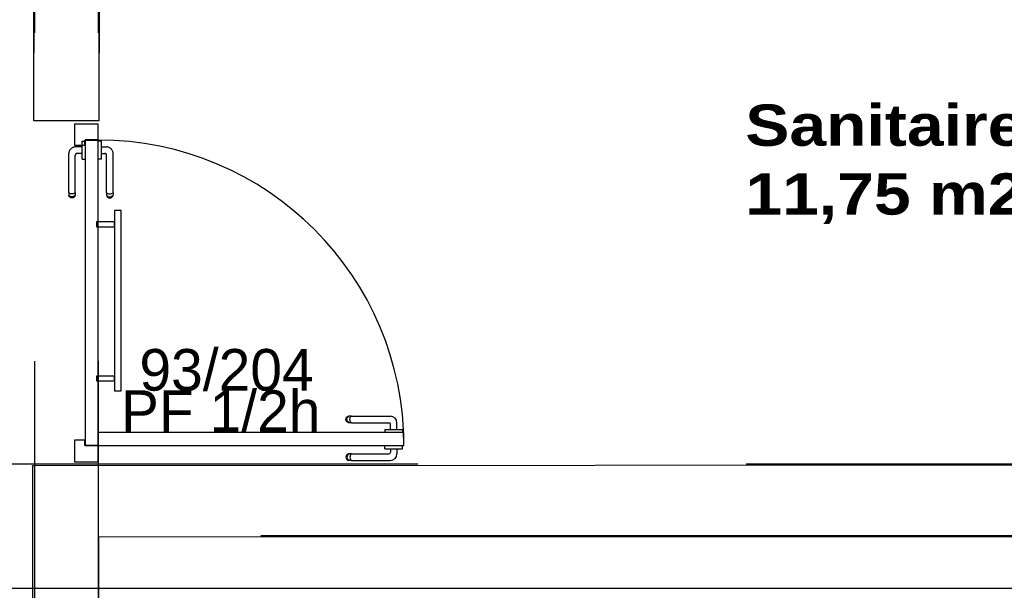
# Model space of a CAD drawing. Header units: millimetres. Extents: x -15 to 127, y -65 to 67.
# Tile 453 of 476: x 114.709 to 115.008, y 29.192 to 29.366. Entities that reach past the tile are written whole.
import ezdxf

# ---------------------------------------------------------------- set-up
doc = ezdxf.new("R2010")
doc.units = ezdxf.units.MM
doc.header["$MEASUREMENT"] = 0
doc.linetypes.add('PC_DASH_1', pattern=[0.638889, 0.277778, -0.083333, 0.055556, -0.083333, 0.055556, -0.083333])
doc.linetypes.add('PC_DASH_2', pattern=[0.125, 0.055556, -0.069444])
doc.layers.add('Calque 5', color=7, linetype='Continuous')
doc.styles.get("Standard").update_dxf_attribs({"font": 'BKANT.TTF'})

# ---------------------------------------------------------------- blocks, each defined once
blk = doc.blocks.new('PD_31067')
at = {"layer": 'Calque 5', "color": 0, "linetype": 'PC_DASH_1'}
for points in [[(47.19911, -37.6194), (47.19911, -37.6744), (47.20111, -37.6744), (47.20111, -37.6194), (47.19911, -37.6194)], [(47.19357, -37.62289), (47.19357, -37.62439), (47.19911, -37.62439), (47.19911, -37.62289), (47.19357, -37.62289)], [(47.19357, -37.6699), (47.19357, -37.6714), (47.19911, -37.6714), (47.19911, -37.6699), (47.19357, -37.6699)]]:
    blk.add_lwpolyline(points, dxfattribs=at)
blk = doc.blocks.new('PD_31071')
at = {"layer": 'Calque 5', "color": 0}
for p, q in [((47.28139, -37.6911), (47.28139, -37.69109)), ((47.28139, -37.69208), (47.28139, -37.6911)), ((47.28139, -37.69209), (47.28139, -37.69208)), ((47.28139, -37.69209), (47.28155, -37.69209)), ((47.28155, -37.69209), (47.28202, -37.69209)), ((47.28202, -37.69209), (47.28274, -37.69209)), ((47.28274, -37.69209), (47.28362, -37.69209)), ((47.2831, -37.69209), (47.2831, -37.69314)), ((47.28362, -37.69209), (47.28456, -37.69209)), ((47.28456, -37.69209), (47.28544, -37.69209)), ((47.28508, -37.69209), (47.28508, -37.69361)), ((47.28544, -37.69209), (47.28616, -37.69209)), ((47.28616, -37.69209), (47.28663, -37.69209)), ((47.28663, -37.69209), (47.28679, -37.69209)), ((47.28679, -37.6911), (47.28679, -37.69109)), ((47.28679, -37.69208), (47.28679, -37.6911)), ((47.28679, -37.69209), (47.28679, -37.69208)), ((47.26957, -37.69429), (47.26951, -37.69463)), ((47.26951, -37.69463), (47.26957, -37.69497)), ((47.26975, -37.69399), (47.26957, -37.69429)), ((47.26957, -37.69497), (47.26975, -37.69527)), ((47.27001, -37.69376), (47.26975, -37.69399)), ((47.26975, -37.69527), (47.27001, -37.6955)), ((47.26987, -37.69429), (47.26982, -37.69463)), ((47.26982, -37.69463), (47.26987, -37.69497)), ((47.27003, -37.69399), (47.26987, -37.69429)), ((47.26987, -37.69497), (47.27003, -37.69527)), ((47.27034, -37.69364), (47.27001, -37.69376)), ((47.27001, -37.6955), (47.27034, -37.69562)), ((47.27027, -37.69376), (47.27003, -37.69399)), ((47.27003, -37.69527), (47.27027, -37.6955)), ((47.27056, -37.69364), (47.27034, -37.69364)), ((47.27056, -37.69562), (47.27034, -37.69562)), ((47.27118, -37.69364), (47.27056, -37.69364)), ((47.27118, -37.69562), (47.27056, -37.69562)), ((47.27078, -37.69429), (47.27075, -37.69463)), ((47.27075, -37.69463), (47.27078, -37.69497)), ((47.27087, -37.69399), (47.27078, -37.69429)), ((47.27078, -37.69497), (47.27087, -37.69527)), ((47.27101, -37.69376), (47.27087, -37.69399)), ((47.27087, -37.69527), (47.27101, -37.6955)), ((47.27118, -37.69364), (47.2826, -37.69364)), ((47.27118, -37.69562), (47.28307, -37.69562))]:
    blk.add_line(p, q, dxfattribs=at)
for centre, radius in [((47.2826, -37.69314), 0.000501), ((47.28307, -37.69361), 0.002)]:
    blk.add_arc(centre, radius, 270, 0, dxfattribs=at)
blk = doc.blocks.new('PD_31072')
at = {"layer": 'Calque 5', "color": 0}
for p, q in [((47.26951, -37.68314), (47.26957, -37.68279)), ((47.26957, -37.68348), (47.26951, -37.68314)), ((47.26957, -37.68279), (47.26975, -37.68249)), ((47.26975, -37.68378), (47.26957, -37.68348)), ((47.26975, -37.68249), (47.27001, -37.68227)), ((47.27001, -37.684), (47.26975, -37.68378)), ((47.26982, -37.68314), (47.26987, -37.68279)), ((47.26987, -37.68348), (47.26982, -37.68314)), ((47.26987, -37.68279), (47.27003, -37.68249)), ((47.27003, -37.68378), (47.26987, -37.68348)), ((47.27001, -37.68227), (47.27034, -37.68215)), ((47.27034, -37.68412), (47.27001, -37.684)), ((47.27003, -37.68249), (47.27027, -37.68227)), ((47.27027, -37.684), (47.27003, -37.68378)), ((47.27056, -37.68215), (47.27034, -37.68215)), ((47.27056, -37.68412), (47.27034, -37.68412)), ((47.27118, -37.68215), (47.27056, -37.68215)), ((47.27118, -37.68412), (47.27056, -37.68412)), ((47.27075, -37.68314), (47.27078, -37.68279)), ((47.27078, -37.68348), (47.27075, -37.68314)), ((47.27078, -37.68279), (47.27087, -37.68249)), ((47.27087, -37.68378), (47.27078, -37.68348)), ((47.27087, -37.68249), (47.27101, -37.68227)), ((47.27101, -37.684), (47.27087, -37.68378)), ((47.27118, -37.68215), (47.28307, -37.68215)), ((47.27118, -37.68412), (47.2826, -37.68412)), ((47.28508, -37.68618), (47.28508, -37.68415)), ((47.28139, -37.68618), (47.28155, -37.68618)), ((47.28139, -37.68618), (47.28139, -37.68619)), ((47.28139, -37.68619), (47.28139, -37.68718)), ((47.28139, -37.68718), (47.28139, -37.68719)), ((47.28155, -37.68618), (47.28202, -37.68618)), ((47.28202, -37.68618), (47.28274, -37.68618)), ((47.28274, -37.68618), (47.28362, -37.68618)), ((47.2831, -37.68618), (47.2831, -37.68462)), ((47.28362, -37.68618), (47.28456, -37.68618)), ((47.28456, -37.68618), (47.28544, -37.68618)), ((47.28544, -37.68618), (47.28616, -37.68618)), ((47.28616, -37.68618), (47.28663, -37.68618)), ((47.28663, -37.68618), (47.28679, -37.68618)), ((47.28679, -37.68618), (47.28679, -37.68619)), ((47.28679, -37.68619), (47.28679, -37.68718)), ((47.28679, -37.68718), (47.28679, -37.68719))]:
    blk.add_line(p, q, dxfattribs=at)
for centre, radius in [((47.2826, -37.68462), 0.000501), ((47.28307, -37.68415), 0.002)]:
    blk.add_arc(centre, radius, 0, 90, dxfattribs=at)
blk = doc.blocks.new('PD_31070')
at = {"layer": 'Calque 5'}
for name in ['PD_31072', 'PD_31071']:
    blk.add_blockref(name, (0, 0), dxfattribs=at)
blk = doc.blocks.new('PD_31069')
at = {"layer": 'Calque 5', "color": 0}
for points in [[(47.18686, -37.59311), (47.18686, -37.59955), (47.19006, -37.59955), (47.19006, -37.59796), (47.19407, -37.59796), (47.19407, -37.59311), (47.18686, -37.59311)], [(47.28719, -37.69109), (47.28719, -37.68708), (47.19407, -37.68708), (47.19407, -37.69109), (47.28719, -37.69109)], [(47.19006, -37.69109), (47.19006, -37.6895), (47.18686, -37.6895), (47.18686, -37.6961), (47.19407, -37.6961), (47.19407, -37.69109), (47.19006, -37.69109)]]:
    blk.add_lwpolyline(points, dxfattribs=at)
blk.add_arc((47.19407, -37.69109), 0.09313, 0, 90, dxfattribs=at)
at = {"layer": 'Calque 5'}
blk.add_blockref('PD_31070', (0, 0), dxfattribs=at)
blk = doc.blocks.new('PD_31075')
at = {"layer": 'Calque 5', "color": 0, "linetype": 'PC_DASH_1'}
for p, q in [((47.19412, -37.59835), (47.19411, -37.59835)), ((47.1951, -37.59835), (47.19412, -37.59835)), ((47.19511, -37.59835), (47.1951, -37.59835)), ((47.19511, -37.59851), (47.19511, -37.59835)), ((47.19511, -37.59898), (47.19511, -37.59851)), ((47.19511, -37.5997), (47.19511, -37.59898)), ((47.19511, -37.60058), (47.19511, -37.5997)), ((47.19511, -37.60007), (47.19663, -37.60007)), ((47.19511, -37.60152), (47.19511, -37.60058)), ((47.19511, -37.6024), (47.19511, -37.60152)), ((47.19511, -37.60204), (47.19616, -37.60204)), ((47.19511, -37.60312), (47.19511, -37.6024)), ((47.19511, -37.60359), (47.19511, -37.60312)), ((47.19666, -37.61397), (47.19666, -37.60254)), ((47.19863, -37.61397), (47.19863, -37.60207)), ((47.19412, -37.60376), (47.19411, -37.60376)), ((47.1951, -37.60376), (47.19412, -37.60376)), ((47.19511, -37.60376), (47.1951, -37.60376)), ((47.19511, -37.60376), (47.19511, -37.60359)), ((47.19666, -37.61397), (47.19666, -37.61458)), ((47.19666, -37.61458), (47.19666, -37.6148)), ((47.19666, -37.6148), (47.19678, -37.61513)), ((47.19678, -37.61414), (47.197, -37.61427)), ((47.19678, -37.61488), (47.197, -37.61511)), ((47.19678, -37.61513), (47.197, -37.6154)), ((47.197, -37.61427), (47.1973, -37.61436)), ((47.197, -37.61511), (47.1973, -37.61527)), ((47.1973, -37.61436), (47.19764, -37.6144)), ((47.1973, -37.61527), (47.19764, -37.61532)), ((47.19764, -37.6144), (47.19799, -37.61436)), ((47.19764, -37.61532), (47.19799, -37.61527)), ((47.19799, -37.61436), (47.19829, -37.61427)), ((47.19799, -37.61527), (47.19829, -37.61511)), ((47.19829, -37.61427), (47.19851, -37.61414)), ((47.19829, -37.61511), (47.19851, -37.61488)), ((47.19829, -37.6154), (47.19851, -37.61513)), ((47.19851, -37.61513), (47.19863, -37.6148)), ((47.19863, -37.61397), (47.19863, -37.61458)), ((47.19863, -37.61458), (47.19863, -37.6148)), ((47.197, -37.6154), (47.1973, -37.61557)), ((47.1973, -37.61557), (47.19764, -37.61563)), ((47.19764, -37.61563), (47.19799, -37.61557)), ((47.19799, -37.61557), (47.19829, -37.6154))]:
    blk.add_line(p, q, dxfattribs=at)
for centre, radius in [((47.19663, -37.60207), 0.002), ((47.19616, -37.60254), 0.000501)]:
    blk.add_arc(centre, radius, 0, 90, dxfattribs=at)
blk = doc.blocks.new('PD_31076')
at = {"layer": 'Calque 5', "color": 0, "linetype": 'PC_DASH_1'}
for p, q in [((47.1892, -37.60007), (47.18717, -37.60007)), ((47.1892, -37.59851), (47.1892, -37.59835)), ((47.1892, -37.59835), (47.18921, -37.59835)), ((47.1892, -37.59898), (47.1892, -37.59851)), ((47.1892, -37.5997), (47.1892, -37.59898)), ((47.1892, -37.60058), (47.1892, -37.5997)), ((47.18921, -37.59835), (47.19019, -37.59835)), ((47.19019, -37.59835), (47.1902, -37.59835)), ((47.18516, -37.61397), (47.18516, -37.60207)), ((47.18714, -37.61397), (47.18714, -37.60254)), ((47.1892, -37.60204), (47.18764, -37.60204)), ((47.1892, -37.60152), (47.1892, -37.60058)), ((47.1892, -37.6024), (47.1892, -37.60152)), ((47.1892, -37.60312), (47.1892, -37.6024)), ((47.1892, -37.60359), (47.1892, -37.60312)), ((47.1892, -37.60376), (47.1892, -37.60359)), ((47.1892, -37.60376), (47.18921, -37.60376)), ((47.18921, -37.60376), (47.19019, -37.60376)), ((47.19019, -37.60376), (47.1902, -37.60376)), ((47.18516, -37.61397), (47.18516, -37.61458)), ((47.18516, -37.61458), (47.18516, -37.6148)), ((47.18528, -37.61513), (47.18516, -37.6148)), ((47.18551, -37.61427), (47.18528, -37.61414)), ((47.18551, -37.61511), (47.18528, -37.61488)), ((47.18551, -37.6154), (47.18528, -37.61513)), ((47.18581, -37.61436), (47.18551, -37.61427)), ((47.18581, -37.61527), (47.18551, -37.61511)), ((47.18615, -37.6144), (47.18581, -37.61436)), ((47.18615, -37.61532), (47.18581, -37.61527)), ((47.18649, -37.61436), (47.18615, -37.6144)), ((47.18649, -37.61527), (47.18615, -37.61532)), ((47.18679, -37.61427), (47.18649, -37.61436)), ((47.18679, -37.61511), (47.18649, -37.61527)), ((47.18702, -37.61414), (47.18679, -37.61427)), ((47.18702, -37.61488), (47.18679, -37.61511)), ((47.18702, -37.61513), (47.18679, -37.6154)), ((47.18714, -37.6148), (47.18702, -37.61513)), ((47.18714, -37.61397), (47.18714, -37.61458)), ((47.18714, -37.61458), (47.18714, -37.6148)), ((47.18581, -37.61557), (47.18551, -37.6154)), ((47.18615, -37.61563), (47.18581, -37.61557)), ((47.18649, -37.61557), (47.18615, -37.61563)), ((47.18679, -37.6154), (47.18649, -37.61557))]:
    blk.add_line(p, q, dxfattribs=at)
for centre, radius in [((47.18717, -37.60207), 0.002), ((47.18764, -37.60254), 0.000501)]:
    blk.add_arc(centre, radius, 90, 180, dxfattribs=at)
blk = doc.blocks.new('PD_31074')
at = {"layer": 'Calque 5'}
for name in ['PD_31076', 'PD_31075']:
    blk.add_blockref(name, (0, 0), dxfattribs=at)
blk = doc.blocks.new('PD_31073')
at = {"layer": 'Calque 5', "color": 0, "linetype": 'PC_DASH_1'}
blk.add_lwpolyline([(47.1941, -37.59795), (47.1901, -37.59795), (47.1901, -37.69108), (47.1941, -37.69108), (47.1941, -37.59795)], dxfattribs=at)
at = {"layer": 'Calque 5'}
blk.add_blockref('PD_31074', (0, 0), dxfattribs=at)
blk = doc.blocks.new('PD_31068')
at = {"layer": 'Calque 5'}
for name in ['PD_31069', 'PD_31073']:
    blk.add_blockref(name, (0, 0), dxfattribs=at)
blk = doc.blocks.new('PD_32413')
at = {"layer": 'Calque 5', "color": 0, "linetype": 'PC_DASH_1'}
for points in [[(47.19911, -37.6194), (47.19911, -37.6744), (47.20111, -37.6744), (47.20111, -37.6194), (47.19911, -37.6194)], [(47.19357, -37.62289), (47.19357, -37.62439), (47.19911, -37.62439), (47.19911, -37.62289), (47.19357, -37.62289)], [(47.19357, -37.6699), (47.19357, -37.6714), (47.19911, -37.6714), (47.19911, -37.6699), (47.19357, -37.6699)]]:
    blk.add_lwpolyline(points, dxfattribs=at)
blk = doc.blocks.new('PD_32417')
at = {"layer": 'Calque 5', "color": 0}
for p, q in [((47.28139, -37.6911), (47.28139, -37.69109)), ((47.28139, -37.69208), (47.28139, -37.6911)), ((47.28139, -37.69209), (47.28139, -37.69208)), ((47.28139, -37.69209), (47.28155, -37.69209)), ((47.28155, -37.69209), (47.28202, -37.69209)), ((47.28202, -37.69209), (47.28274, -37.69209)), ((47.28274, -37.69209), (47.28362, -37.69209)), ((47.2831, -37.69209), (47.2831, -37.69314)), ((47.28362, -37.69209), (47.28456, -37.69209)), ((47.28456, -37.69209), (47.28544, -37.69209)), ((47.28508, -37.69209), (47.28508, -37.69361)), ((47.28544, -37.69209), (47.28616, -37.69209)), ((47.28616, -37.69209), (47.28663, -37.69209)), ((47.28663, -37.69209), (47.28679, -37.69209)), ((47.28679, -37.6911), (47.28679, -37.69109)), ((47.28679, -37.69208), (47.28679, -37.6911)), ((47.28679, -37.69209), (47.28679, -37.69208)), ((47.26957, -37.69429), (47.26951, -37.69463)), ((47.26951, -37.69463), (47.26957, -37.69497)), ((47.26975, -37.69399), (47.26957, -37.69429)), ((47.26957, -37.69497), (47.26975, -37.69527)), ((47.27001, -37.69376), (47.26975, -37.69399)), ((47.26975, -37.69527), (47.27001, -37.6955)), ((47.26987, -37.69429), (47.26982, -37.69463)), ((47.26982, -37.69463), (47.26987, -37.69497)), ((47.27003, -37.69399), (47.26987, -37.69429)), ((47.26987, -37.69497), (47.27003, -37.69527)), ((47.27034, -37.69364), (47.27001, -37.69376)), ((47.27001, -37.6955), (47.27034, -37.69562)), ((47.27027, -37.69376), (47.27003, -37.69399)), ((47.27003, -37.69527), (47.27027, -37.6955)), ((47.27056, -37.69364), (47.27034, -37.69364)), ((47.27056, -37.69562), (47.27034, -37.69562)), ((47.27118, -37.69364), (47.27056, -37.69364)), ((47.27118, -37.69562), (47.27056, -37.69562)), ((47.27078, -37.69429), (47.27075, -37.69463)), ((47.27075, -37.69463), (47.27078, -37.69497)), ((47.27087, -37.69399), (47.27078, -37.69429)), ((47.27078, -37.69497), (47.27087, -37.69527)), ((47.27101, -37.69376), (47.27087, -37.69399)), ((47.27087, -37.69527), (47.27101, -37.6955)), ((47.27118, -37.69364), (47.2826, -37.69364)), ((47.27118, -37.69562), (47.28307, -37.69562))]:
    blk.add_line(p, q, dxfattribs=at)
for centre, radius in [((47.2826, -37.69314), 0.000501), ((47.28307, -37.69361), 0.002)]:
    blk.add_arc(centre, radius, 270, 0, dxfattribs=at)
blk = doc.blocks.new('PD_32418')
at = {"layer": 'Calque 5', "color": 0}
for p, q in [((47.26951, -37.68314), (47.26957, -37.68279)), ((47.26957, -37.68348), (47.26951, -37.68314)), ((47.26957, -37.68279), (47.26975, -37.68249)), ((47.26975, -37.68378), (47.26957, -37.68348)), ((47.26975, -37.68249), (47.27001, -37.68227)), ((47.27001, -37.684), (47.26975, -37.68378)), ((47.26982, -37.68314), (47.26987, -37.68279)), ((47.26987, -37.68348), (47.26982, -37.68314)), ((47.26987, -37.68279), (47.27003, -37.68249)), ((47.27003, -37.68378), (47.26987, -37.68348)), ((47.27001, -37.68227), (47.27034, -37.68215)), ((47.27034, -37.68412), (47.27001, -37.684)), ((47.27003, -37.68249), (47.27027, -37.68227)), ((47.27027, -37.684), (47.27003, -37.68378)), ((47.27056, -37.68215), (47.27034, -37.68215)), ((47.27056, -37.68412), (47.27034, -37.68412)), ((47.27118, -37.68215), (47.27056, -37.68215)), ((47.27118, -37.68412), (47.27056, -37.68412)), ((47.27075, -37.68314), (47.27078, -37.68279)), ((47.27078, -37.68348), (47.27075, -37.68314)), ((47.27078, -37.68279), (47.27087, -37.68249)), ((47.27087, -37.68378), (47.27078, -37.68348)), ((47.27087, -37.68249), (47.27101, -37.68227)), ((47.27101, -37.684), (47.27087, -37.68378)), ((47.27118, -37.68215), (47.28307, -37.68215)), ((47.27118, -37.68412), (47.2826, -37.68412)), ((47.28508, -37.68618), (47.28508, -37.68415)), ((47.28139, -37.68618), (47.28155, -37.68618)), ((47.28139, -37.68618), (47.28139, -37.68619)), ((47.28139, -37.68619), (47.28139, -37.68718)), ((47.28139, -37.68718), (47.28139, -37.68719)), ((47.28155, -37.68618), (47.28202, -37.68618)), ((47.28202, -37.68618), (47.28274, -37.68618)), ((47.28274, -37.68618), (47.28362, -37.68618)), ((47.2831, -37.68618), (47.2831, -37.68462)), ((47.28362, -37.68618), (47.28456, -37.68618)), ((47.28456, -37.68618), (47.28544, -37.68618)), ((47.28544, -37.68618), (47.28616, -37.68618)), ((47.28616, -37.68618), (47.28663, -37.68618)), ((47.28663, -37.68618), (47.28679, -37.68618)), ((47.28679, -37.68618), (47.28679, -37.68619)), ((47.28679, -37.68619), (47.28679, -37.68718)), ((47.28679, -37.68718), (47.28679, -37.68719))]:
    blk.add_line(p, q, dxfattribs=at)
for centre, radius in [((47.2826, -37.68462), 0.000501), ((47.28307, -37.68415), 0.002)]:
    blk.add_arc(centre, radius, 0, 90, dxfattribs=at)
blk = doc.blocks.new('PD_32416')
at = {"layer": 'Calque 5'}
for name in ['PD_32418', 'PD_32417']:
    blk.add_blockref(name, (0, 0), dxfattribs=at)
blk = doc.blocks.new('PD_32415')
at = {"layer": 'Calque 5', "color": 0}
for points in [[(47.18686, -37.59311), (47.18686, -37.59955), (47.19006, -37.59955), (47.19006, -37.59796), (47.19407, -37.59796), (47.19407, -37.59311), (47.18686, -37.59311)], [(47.28719, -37.69109), (47.28719, -37.68708), (47.19407, -37.68708), (47.19407, -37.69109), (47.28719, -37.69109)], [(47.19006, -37.69109), (47.19006, -37.6895), (47.18686, -37.6895), (47.18686, -37.6961), (47.19407, -37.6961), (47.19407, -37.69109), (47.19006, -37.69109)]]:
    blk.add_lwpolyline(points, dxfattribs=at)
blk.add_arc((47.19407, -37.69109), 0.09313, 0, 90, dxfattribs=at)
at = {"layer": 'Calque 5'}
blk.add_blockref('PD_32416', (0, 0), dxfattribs=at)
blk = doc.blocks.new('PD_32421')
at = {"layer": 'Calque 5', "color": 0, "linetype": 'PC_DASH_1'}
for p, q in [((47.19412, -37.59835), (47.19411, -37.59835)), ((47.1951, -37.59835), (47.19412, -37.59835)), ((47.19511, -37.59835), (47.1951, -37.59835)), ((47.19511, -37.59851), (47.19511, -37.59835)), ((47.19511, -37.59898), (47.19511, -37.59851)), ((47.19511, -37.5997), (47.19511, -37.59898)), ((47.19511, -37.60058), (47.19511, -37.5997)), ((47.19511, -37.60007), (47.19663, -37.60007)), ((47.19511, -37.60152), (47.19511, -37.60058)), ((47.19511, -37.6024), (47.19511, -37.60152)), ((47.19511, -37.60204), (47.19616, -37.60204)), ((47.19511, -37.60312), (47.19511, -37.6024)), ((47.19511, -37.60359), (47.19511, -37.60312)), ((47.19666, -37.61397), (47.19666, -37.60254)), ((47.19863, -37.61397), (47.19863, -37.60207)), ((47.19412, -37.60376), (47.19411, -37.60376)), ((47.1951, -37.60376), (47.19412, -37.60376)), ((47.19511, -37.60376), (47.1951, -37.60376)), ((47.19511, -37.60376), (47.19511, -37.60359)), ((47.19666, -37.61397), (47.19666, -37.61458)), ((47.19666, -37.61458), (47.19666, -37.6148)), ((47.19666, -37.6148), (47.19678, -37.61513)), ((47.19678, -37.61414), (47.197, -37.61427)), ((47.19678, -37.61488), (47.197, -37.61511)), ((47.19678, -37.61513), (47.197, -37.6154)), ((47.197, -37.61427), (47.1973, -37.61436)), ((47.197, -37.61511), (47.1973, -37.61527)), ((47.1973, -37.61436), (47.19764, -37.6144)), ((47.1973, -37.61527), (47.19764, -37.61532)), ((47.19764, -37.6144), (47.19799, -37.61436)), ((47.19764, -37.61532), (47.19799, -37.61527)), ((47.19799, -37.61436), (47.19829, -37.61427)), ((47.19799, -37.61527), (47.19829, -37.61511)), ((47.19829, -37.61427), (47.19851, -37.61414)), ((47.19829, -37.61511), (47.19851, -37.61488)), ((47.19829, -37.6154), (47.19851, -37.61513)), ((47.19851, -37.61513), (47.19863, -37.6148)), ((47.19863, -37.61397), (47.19863, -37.61458)), ((47.19863, -37.61458), (47.19863, -37.6148)), ((47.197, -37.6154), (47.1973, -37.61557)), ((47.1973, -37.61557), (47.19764, -37.61563)), ((47.19764, -37.61563), (47.19799, -37.61557)), ((47.19799, -37.61557), (47.19829, -37.6154))]:
    blk.add_line(p, q, dxfattribs=at)
for centre, radius in [((47.19663, -37.60207), 0.002), ((47.19616, -37.60254), 0.000501)]:
    blk.add_arc(centre, radius, 0, 90, dxfattribs=at)
blk = doc.blocks.new('PD_32422')
at = {"layer": 'Calque 5', "color": 0, "linetype": 'PC_DASH_1'}
for p, q in [((47.1892, -37.60007), (47.18717, -37.60007)), ((47.1892, -37.59851), (47.1892, -37.59835)), ((47.1892, -37.59835), (47.18921, -37.59835)), ((47.1892, -37.59898), (47.1892, -37.59851)), ((47.1892, -37.5997), (47.1892, -37.59898)), ((47.1892, -37.60058), (47.1892, -37.5997)), ((47.18921, -37.59835), (47.19019, -37.59835)), ((47.19019, -37.59835), (47.1902, -37.59835)), ((47.18516, -37.61397), (47.18516, -37.60207)), ((47.18714, -37.61397), (47.18714, -37.60254)), ((47.1892, -37.60204), (47.18764, -37.60204)), ((47.1892, -37.60152), (47.1892, -37.60058)), ((47.1892, -37.6024), (47.1892, -37.60152)), ((47.1892, -37.60312), (47.1892, -37.6024)), ((47.1892, -37.60359), (47.1892, -37.60312)), ((47.1892, -37.60376), (47.1892, -37.60359)), ((47.1892, -37.60376), (47.18921, -37.60376)), ((47.18921, -37.60376), (47.19019, -37.60376)), ((47.19019, -37.60376), (47.1902, -37.60376)), ((47.18516, -37.61397), (47.18516, -37.61458)), ((47.18516, -37.61458), (47.18516, -37.6148)), ((47.18528, -37.61513), (47.18516, -37.6148)), ((47.18551, -37.61427), (47.18528, -37.61414)), ((47.18551, -37.61511), (47.18528, -37.61488)), ((47.18551, -37.6154), (47.18528, -37.61513)), ((47.18581, -37.61436), (47.18551, -37.61427)), ((47.18581, -37.61527), (47.18551, -37.61511)), ((47.18615, -37.6144), (47.18581, -37.61436)), ((47.18615, -37.61532), (47.18581, -37.61527)), ((47.18649, -37.61436), (47.18615, -37.6144)), ((47.18649, -37.61527), (47.18615, -37.61532)), ((47.18679, -37.61427), (47.18649, -37.61436)), ((47.18679, -37.61511), (47.18649, -37.61527)), ((47.18702, -37.61414), (47.18679, -37.61427)), ((47.18702, -37.61488), (47.18679, -37.61511)), ((47.18702, -37.61513), (47.18679, -37.6154)), ((47.18714, -37.6148), (47.18702, -37.61513)), ((47.18714, -37.61397), (47.18714, -37.61458)), ((47.18714, -37.61458), (47.18714, -37.6148)), ((47.18581, -37.61557), (47.18551, -37.6154)), ((47.18615, -37.61563), (47.18581, -37.61557)), ((47.18649, -37.61557), (47.18615, -37.61563)), ((47.18679, -37.6154), (47.18649, -37.61557))]:
    blk.add_line(p, q, dxfattribs=at)
for centre, radius in [((47.18717, -37.60207), 0.002), ((47.18764, -37.60254), 0.000501)]:
    blk.add_arc(centre, radius, 90, 180, dxfattribs=at)
blk = doc.blocks.new('PD_32420')
at = {"layer": 'Calque 5'}
for name in ['PD_32422', 'PD_32421']:
    blk.add_blockref(name, (0, 0), dxfattribs=at)
blk = doc.blocks.new('PD_32419')
at = {"layer": 'Calque 5', "color": 0, "linetype": 'PC_DASH_1'}
blk.add_lwpolyline([(47.1941, -37.59795), (47.1901, -37.59795), (47.1901, -37.69108), (47.1941, -37.69108), (47.1941, -37.59795)], dxfattribs=at)
at = {"layer": 'Calque 5'}
blk.add_blockref('PD_32420', (0, 0), dxfattribs=at)
blk = doc.blocks.new('PD_32414')
at = {"layer": 'Calque 5'}
for name in ['PD_32415', 'PD_32419']:
    blk.add_blockref(name, (0, 0), dxfattribs=at)

msp = doc.modelspace()

# ---------------------------------------------------------------- linework, layer by layer
at = {"layer": 'Calque 5', "color": 0, "linetype": 'PC_DASH_2'}
for p, q in [((114.71309, 29.86145), (114.71309, 27.9472)), ((114.71309, 29.86145), (114.71309, 28.71978)), ((114.71309, 29.86145), (114.71309, 27.9472)), ((114.71309, 29.86145), (114.71309, 28.71978)), ((114.71309, 29.86145), (114.71309, 27.9472)), ((114.71309, 29.86145), (114.71309, 28.71978)), ((114.71309, 29.86145), (114.71309, 27.9472)), ((114.71309, 29.86145), (114.71309, 28.71978)), ((114.73249, 29.86145), (114.73249, 27.95041)), ((114.73249, 29.86145), (114.73249, 28.68978)), ((114.73249, 29.86145), (114.73249, 27.95041)), ((114.73249, 29.86145), (114.73249, 27.95041)), ((114.73249, 29.86145), (114.73249, 28.68978)), ((114.73249, 29.86145), (114.73249, 27.95041))]:
    msp.add_line(p, q, dxfattribs=at)
at = {"layer": 'Calque 5', "color": 0, "linetype": 'PC_DASH_1'}
for p, q in [((114.552, 29.23013), (115.04001, 29.23013)), ((114.552, 29.23013), (115.04001, 29.23013)), ((115.05981, 29.20813), (114.552, 29.20813)), ((115.05981, 29.20813), (114.552, 29.20813))]:
    msp.add_line(p, q, dxfattribs=at)
at = {"layer": 'Calque 5', "color": 0}
for p, q in [((114.71237, 29.22946), (114.71237, 29.2294)), ((114.71237, 29.22946), (114.71237, 29.2294)), ((114.71272, 29.22934), (114.71272, 29.22928)), ((114.71272, 29.22934), (114.71272, 29.22928))]:
    msp.add_line(p, q, dxfattribs=at)
for points in [[(115.44151, 29.1921), (111.05061, 29.1921), (111.05061, 29.19079), (111.05061, 29.70111), (111.20672, 29.70111), (111.20672, 30.07369), (111.30118, 30.07369), (111.29987, 31.01694), (111.83119, 31.01038), (111.86005, 31.01825)], [(115.44151, 29.1921), (111.05061, 29.1921), (111.05061, 29.70111), (111.20672, 29.70111), (111.20672, 30.07369), (111.30118, 30.07369), (111.29987, 31.01694), (112.05683, 31.01825), (112.05683, 30.71389), (114.51269, 30.71389), (114.51269, 30.77686), (114.89052, 30.77686), (114.88527, 30.29934), (115.08468, 30.29934), (115.08468, 29.89002), (115.33131, 29.89527), (115.44151, 29.1921)], [(115.44151, 29.1921), (111.05061, 29.1921), (111.05061, 29.19079), (111.05061, 29.70111), (111.20672, 29.70111), (111.20672, 30.07369), (111.30118, 30.07369), (111.29987, 31.01694), (111.83119, 31.01038), (111.86005, 31.01825)], [(115.44151, 29.1921), (111.05061, 29.1921), (111.05061, 29.70111), (111.20672, 29.70111), (111.20672, 30.07369), (111.30118, 30.07369), (111.29987, 31.01694), (112.05683, 31.01825), (112.05683, 30.71389), (114.51269, 30.71389), (114.51269, 30.77686), (114.89052, 30.77686), (114.88527, 30.29934), (115.08468, 30.29934), (115.08468, 29.89002), (115.33131, 29.89527), (115.44151, 29.1921)], [(114.73287, 29.60061), (114.7327, 29.33463), (114.73265, 29.33463), (114.71287, 29.33463), (114.71305, 29.60061), (114.73287, 29.60061)], [(114.73287, 29.60061), (114.7327, 29.33463), (114.73265, 29.33463), (114.71287, 29.33463), (114.71305, 29.60061), (114.73287, 29.60061)], [(114.73287, 29.41735), (114.7327, 29.33463), (114.73265, 29.33463), (114.71287, 29.33463), (114.71305, 29.41736), (114.73287, 29.41735)], [(114.73287, 29.41735), (114.7327, 29.33463), (114.73265, 29.33463), (114.71287, 29.33463), (114.71305, 29.41736), (114.73287, 29.41735)], [(115.40343, 29.18972), (115.40038, 29.20798), (114.73252, 29.20779), (114.73252, 29.09812), (114.71252, 29.09812), (114.71252, 29.2296), (115.39719, 29.22999), (115.38787, 29.28459), (115.40102, 29.28908), (115.40822, 29.29025), (115.425, 29.19095), (115.41772, 29.18972), (115.40343, 29.18972)], [(115.40343, 29.18972), (115.40038, 29.20798), (114.73252, 29.20779), (114.73252, 29.09812), (114.71252, 29.09812), (114.71252, 29.2296), (115.39719, 29.22999), (115.38787, 29.28459), (115.40102, 29.28908), (115.40822, 29.29025), (115.425, 29.19095), (115.41772, 29.18972), (115.40343, 29.18972)]]:
    msp.add_lwpolyline(points, dxfattribs=at)

# ---------------------------------------------------------------- block references
at = {"layer": 'Calque 5'}
for name in ['PD_31068', 'PD_32414', 'PD_31067', 'PD_32413']:
    msp.add_blockref(name, (67.53836, 66.92678), dxfattribs=at)

# ---------------------------------------------------------------- texts
at = {"layer": 'Calque 5', "color": 0, "attachment_point": 1}
for s, insert, char_height, width in [('{\\fArial Black|b0|i0|c0|p34;Local ménage\\H1.573X; \\H0.6359X;\\P5,45 m2\\H1.268X; }', (112.20528, 29.44816), 0.0251722, 0.2645833), ('{\\fArial Black|b0|i0|c0|p34;Local ménage\\H1.573X; \\H0.6359X;\\P5,45 m2\\H1.268X; }', (112.20528, 29.44816), 0.0251722, 0.2645833), ('{\\fArial Black|b0|i0|c0|p34;Sanitaires Filles\\P11,75 m2\\H1.342x; }', (114.9295, 29.33965), 0.0125861, 0.15875), ('{\\fArial Black|b0|i0|c0|p34;Sanitaires Filles\\P11,75 m2\\H1.342x; }', (114.9295, 29.33965), 0.0125861, 0.15875), ('{\\fArial|b0|i0|c0|p34;\\W0.98;93/204}', (114.74501, 29.26511), 0.012678, 0.0529167), ('{\\fArial|b0|i0|c0|p34;\\W0.98;93/204}', (114.74501, 29.26511), 0.012678, 0.0529167), ('{\\fArial|b0|i0|c0|p34;\\W0.98;PF 1/2h}', (114.73937, 29.25253), 0.012678, 0.0705556), ('{\\fArial|b0|i0|c0|p34;\\W0.98;PF 1/2h}', (114.73937, 29.25253), 0.012678, 0.0705556)]:
    msp.add_mtext(s, dxfattribs=dict(at, insert=insert, char_height=char_height, width=width))

doc.saveas('drawing.dxf')
